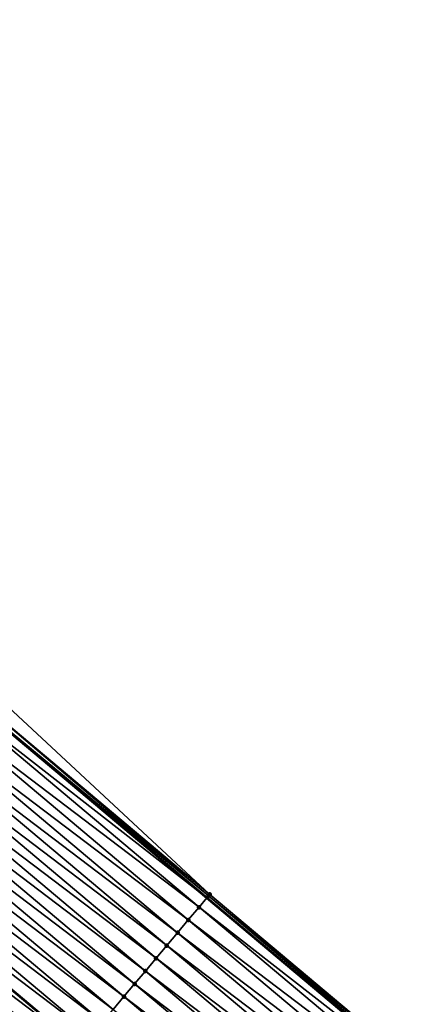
# Model space of a CAD drawing. Header units: feet. Extents: x 2007189 to 2022806, y 818621 to 837694.
# Tile 358 of 656: x 2016111 to 2016135, y 819680 to 819739. Entities that reach past the tile are written whole.
import ezdxf

# ---------------------------------------------------------------- set-up
doc = ezdxf.new("R2010")
doc.units = ezdxf.units.FT
doc.header["$MEASUREMENT"] = 0
for name, color, linetype, lineweight in [('EP_Travel Lane', 172, 'Continuous', 53), ('Road Shots', 141, 'Continuous', 100), ('Road X-Section', 40, 'Continuous', 13), ('STRIPING', 60, 'Continuous', 53)]:
    doc.layers.add(name, color=color, linetype=linetype, lineweight=lineweight)
doc.layers.add('I-77-MM17-21_SB-Surface-Border', color=7, linetype='Continuous')
doc.layers.add('I-77-MM17-21_SB-Surface-TIN', color=7, linetype='Continuous')

msp = doc.modelspace()

# ---------------------------------------------------------------- linework, layer by layer
at = {"layer": 'EP_Travel Lane'}
msp.add_polyline3d([(2016014.796709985, 819776.3407622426, 262.4601193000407), (2016030.117183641, 819763.4866467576, 262.6944060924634), (2016045.437521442, 819750.632645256, 262.9432423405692), (2016060.757875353, 819737.778630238, 263.1903578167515), (2016076.078435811, 819724.9244419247, 263.4153529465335), (2016091.399156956, 819712.070118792, 263.6231293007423), (2016106.724552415, 819699.2080098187, 263.877371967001), (2016122.036484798, 819686.3446305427, 264.1575624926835), (2016137.348357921, 819673.4813010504, 264.4436414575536), (2016152.660271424, 819660.6179376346, 264.7257164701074), (2016167.972586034, 819647.7542372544, 264.9679054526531), (2016183.28467098, 819634.8907298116, 265.2329252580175), (2016198.596788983, 819622.027194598, 265.4946617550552)], dxfattribs=at)
at = {"layer": 'I-77-MM17-21_SB-Surface-Border', "color": 3, "linetype": 'Continuous', "lineweight": -3}
msp.add_polyline3d([(2016015.619066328, 819777.3203047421, 262.428381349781), (2016030.296526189, 819763.7003339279, 262.690905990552), (2016045.61685894, 819750.8463360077, 262.9402484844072), (2016060.937196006, 819737.9923344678, 263.1891337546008), (2016076.900769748, 819725.9040005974, 263.3858762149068), (2016092.221470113, 819713.049694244, 263.5958432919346), (2016107.547451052, 819700.1867827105, 263.8446988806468), (2016122.21514101, 819686.5572963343, 264.1587124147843), (2016137.526395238, 819673.6932021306, 264.4434161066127), (2016153.137484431, 819661.1853565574, 264.6975518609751), (2016168.151971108, 819647.9677780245, 264.9694208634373), (2016183.460804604, 819635.1003761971, 265.2332455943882), (2016199.312859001, 819622.879429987, 265.4920209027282)], dxfattribs=at)
at = {"layer": 'I-77-MM17-21_SB-Surface-TIN', "color": 128, "linetype": 'Continuous', "lineweight": -3}
for points in [[(2016106.903887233, 819699.4213901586, 263.8739605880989), (2016122.21514101, 819686.5572963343, 264.1587124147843), (2016107.547451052, 819700.1867827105, 263.8446988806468)], [(2016106.734829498, 819699.220245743, 263.8775587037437), (2016122.14927506, 819686.4789091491, 264.1591317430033), (2016106.903887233, 819699.4213901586, 263.8739605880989)], [(2016106.903887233, 819699.4213901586, 263.8739605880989), (2016122.14927506, 819686.4789091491, 264.1591317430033), (2016122.21514101, 819686.5572963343, 264.1587124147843)], [(2016106.260668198, 819698.6557079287, 263.8689430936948), (2016122.036484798, 819686.3446305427, 264.1575624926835), (2016106.724552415, 819699.2080098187, 263.877371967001)], [(2016106.734829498, 819699.220245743, 263.8775587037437), (2016106.724552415, 819699.2080098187, 263.877371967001), (2016122.036484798, 819686.3446305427, 264.1575624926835)], [(2016106.734829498, 819699.220245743, 263.8775587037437), (2016122.036484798, 819686.3446305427, 264.1575624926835), (2016122.14927506, 819686.4789091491, 264.1591317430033)], [(2016105.617540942, 819697.8899485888, 263.854800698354), (2016121.571948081, 819685.7915921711, 264.1510993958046), (2016106.260668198, 819698.6557079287, 263.8689430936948)], [(2016106.260668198, 819698.6557079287, 263.8689430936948), (2016121.571948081, 819685.7915921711, 264.1510993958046), (2016122.036484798, 819686.3446305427, 264.1575624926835)], [(2016104.974419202, 819697.1241846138, 263.8401098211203), (2016120.928824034, 819685.0258301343, 264.1366378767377), (2016105.617540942, 819697.8899485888, 263.854800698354)], [(2016105.617540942, 819697.8899485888, 263.854800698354), (2016120.928824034, 819685.0258301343, 264.1366378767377), (2016121.571948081, 819685.7915921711, 264.1510993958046)], [(2016104.331312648, 819696.35840788, 263.8239091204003), (2016120.285746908, 819684.2600286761, 264.1175114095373), (2016104.974419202, 819697.1241846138, 263.8401098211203)], [(2016104.974419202, 819697.1241846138, 263.8401098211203), (2016120.285746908, 819684.2600286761, 264.1175114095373), (2016120.928824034, 819685.0258301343, 264.1366378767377)], [(2016103.688179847, 819695.592653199, 263.8103180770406), (2016119.642625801, 819683.4942641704, 264.1027577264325), (2016104.331312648, 819696.35840788, 263.8239091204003)], [(2016104.331312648, 819696.35840788, 263.8239091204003), (2016119.642625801, 819683.4942641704, 264.1027577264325), (2016120.285746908, 819684.2600286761, 264.1175114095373)], [(2016103.045035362, 819694.8269083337, 263.7978885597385), (2016118.999479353, 819682.7285209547, 264.090523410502), (2016103.688179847, 819695.592653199, 263.8103180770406)], [(2016103.688179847, 819695.592653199, 263.8103180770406), (2016118.999479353, 819682.7285209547, 264.090523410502), (2016119.642625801, 819683.4942641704, 264.1027577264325)], [(2016102.401892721, 819694.0611619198, 263.7852757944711), (2016118.356334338, 819681.962776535, 264.0781466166), (2016103.045035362, 819694.8269083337, 263.7978885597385)], [(2016103.045035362, 819694.8269083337, 263.7978885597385), (2016118.356334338, 819681.962776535, 264.0781466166), (2016118.999479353, 819682.7285209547, 264.090523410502)], [(2016101.75877158, 819693.2953974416, 263.7705253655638), (2016117.713207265, 819681.1970170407, 264.063985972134), (2016102.401892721, 819694.0611619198, 263.7852757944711)], [(2016102.401892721, 819694.0611619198, 263.7852757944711), (2016117.713207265, 819681.1970170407, 264.063985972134), (2016118.356334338, 819681.962776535, 264.0781466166)], [(2016101.115673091, 819692.5296139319, 263.7535228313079), (2016117.070077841, 819680.4312595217, 264.0500590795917), (2016101.75877158, 819693.2953974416, 263.7705253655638)], [(2016101.75877158, 819693.2953974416, 263.7705253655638), (2016117.070077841, 819680.4312595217, 264.0500590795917), (2016117.713207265, 819681.1970170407, 264.063985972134)], [(2016100.47253037, 819691.7638675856, 263.7409180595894), (2016116.426968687, 819679.6654849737, 264.0341170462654), (2016101.115673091, 819692.5296139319, 263.7535228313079)], [(2016101.115673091, 819692.5296139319, 263.7535228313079), (2016116.426968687, 819679.6654849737, 264.0341170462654), (2016117.070077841, 819680.4312595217, 264.0500590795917)], [(2016099.829410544, 819690.9981020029, 263.7260369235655), (2016115.783849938, 819678.899718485, 264.0191287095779), (2016100.47253037, 819691.7638675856, 263.7409180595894)], [(2016100.47253037, 819691.7638675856, 263.7409180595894), (2016115.783849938, 819678.899718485, 264.0191287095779), (2016116.426968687, 819679.6654849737, 264.0341170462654)], [(2016099.829410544, 819690.9981020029, 263.7260369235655), (2016099.186299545, 819690.2323280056, 263.7102293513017), (2016115.140733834, 819678.1339497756, 264.0038775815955)], [(2016099.829410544, 819690.9981020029, 263.7260369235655), (2016115.140733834, 819678.1339497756, 264.0038775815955), (2016115.783849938, 819678.899718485, 264.0191287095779)], [(2016098.543184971, 819689.4665590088, 263.6948749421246), (2016114.497632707, 819677.3681643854, 263.9869367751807), (2016099.186299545, 819690.2323280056, 263.7102293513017)], [(2016115.140733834, 819678.1339497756, 264.0038775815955), (2016099.186299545, 819690.2323280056, 263.7102293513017), (2016114.497632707, 819677.3681643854, 263.9869367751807)], [(2016097.900048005, 819688.7008078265, 263.6816978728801), (2016113.854539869, 819676.6023802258, 263.9695730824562), (2016098.543184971, 819689.4665590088, 263.6948749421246)], [(2016098.543184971, 819689.4665590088, 263.6948749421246), (2016113.854539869, 819676.6023802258, 263.9695730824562), (2016114.497632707, 819677.3681643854, 263.9869367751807)], [(2016097.256927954, 819687.9350424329, 263.6668391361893), (2016113.211393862, 819675.8366366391, 263.9572948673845), (2016097.900048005, 819688.7008078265, 263.6816978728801)], [(2016097.900048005, 819688.7008078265, 263.6816978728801), (2016113.211393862, 819675.8366366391, 263.9572948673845), (2016113.854539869, 819676.6023802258, 263.9695730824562)], [(2016096.613783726, 819687.1692973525, 263.6543841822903), (2016112.568264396, 819675.0708791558, 263.943372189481), (2016097.256927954, 819687.9350424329, 263.6668391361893)], [(2016097.256927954, 819687.9350424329, 263.6668391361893), (2016112.568264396, 819675.0708791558, 263.943372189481), (2016113.211393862, 819675.8366366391, 263.9572948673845)], [(2016095.97063636, 819686.4035549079, 263.6422411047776), (2016111.925131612, 819674.3051244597, 263.929779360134), (2016096.613783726, 819687.1692973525, 263.6543841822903)], [(2016096.613783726, 819687.1692973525, 263.6543841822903), (2016111.925131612, 819674.3051244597, 263.929779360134), (2016112.568264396, 819675.0708791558, 263.943372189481)], [(2016095.327491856, 819685.6378100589, 263.6298135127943), (2016111.281999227, 819673.5393694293, 263.9161469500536), (2016095.97063636, 819686.4035549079, 263.6422411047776)], [(2016095.97063636, 819686.4035549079, 263.6422411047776), (2016111.281999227, 819673.5393694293, 263.9161469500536), (2016111.925131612, 819674.3051244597, 263.929779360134)], [(2016122.14927506, 819686.4789091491, 264.1591317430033), (2016122.036484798, 819686.3446305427, 264.1575624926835), (2016137.400244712, 819673.5430810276, 264.4447513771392)], [(2016122.14927506, 819686.4789091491, 264.1591317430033), (2016137.526395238, 819673.6932021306, 264.4434161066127), (2016122.21514101, 819686.5572963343, 264.1587124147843)], [(2016122.14927506, 819686.4789091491, 264.1591317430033), (2016137.400244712, 819673.5430810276, 264.4447513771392), (2016137.526395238, 819673.6932021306, 264.4434161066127)], [(2016121.571948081, 819685.7915921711, 264.1510993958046), (2016137.348357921, 819673.4813010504, 264.4436414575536), (2016122.036484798, 819686.3446305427, 264.1575624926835)], [(2016137.400244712, 819673.5430810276, 264.4447513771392), (2016122.036484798, 819686.3446305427, 264.1575624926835), (2016137.348357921, 819673.4813010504, 264.4436414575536)], [(2016095.327491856, 819685.6378100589, 263.6298135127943), (2016110.638853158, 819672.7736258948, 263.903874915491), (2016111.281999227, 819673.5393694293, 263.9161469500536)], [(2016120.928824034, 819685.0258301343, 264.1366378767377), (2016136.883223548, 819672.927480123, 264.4336916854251), (2016121.571948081, 819685.7915921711, 264.1510993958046)], [(2016121.571948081, 819685.7915921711, 264.1510993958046), (2016136.883223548, 819672.927480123, 264.4336916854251), (2016137.348357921, 819673.4813010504, 264.4436414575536)], [(2016120.285746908, 819684.2600286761, 264.1175114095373), (2016136.240072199, 819672.161741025, 264.4219448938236), (2016120.928824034, 819685.0258301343, 264.1366378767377)], [(2016120.928824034, 819685.0258301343, 264.1366378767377), (2016136.240072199, 819672.161741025, 264.4219448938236), (2016136.883223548, 819672.927480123, 264.4336916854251)], [(2016119.642625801, 819683.4942641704, 264.1027577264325), (2016135.596931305, 819671.395993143, 264.4091586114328), (2016120.285746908, 819684.2600286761, 264.1175114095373)], [(2016120.285746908, 819684.2600286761, 264.1175114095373), (2016135.596931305, 819671.395993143, 264.4091586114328), (2016136.240072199, 819672.161741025, 264.4219448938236)], [(2016118.999479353, 819682.7285209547, 264.090523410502), (2016134.953833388, 819670.6302091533, 264.3920995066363), (2016119.642625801, 819683.4942641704, 264.1027577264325)], [(2016119.642625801, 819683.4942641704, 264.1027577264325), (2016134.953833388, 819670.6302091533, 264.3920995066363), (2016135.596931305, 819671.395993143, 264.4091586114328)], [(2016118.356334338, 819681.962776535, 264.0781466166), (2016134.31070928, 819669.8644471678, 264.377644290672), (2016118.999479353, 819682.7285209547, 264.090523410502)], [(2016118.999479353, 819682.7285209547, 264.090523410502), (2016134.31070928, 819669.8644471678, 264.377644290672), (2016134.953833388, 819670.6302091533, 264.3920995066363)], [(2016117.713207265, 819681.1970170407, 264.063985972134), (2016133.66758508, 819669.0986852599, 264.3631982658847), (2016118.356334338, 819681.962776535, 264.0781466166)], [(2016118.356334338, 819681.962776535, 264.0781466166), (2016133.66758508, 819669.0986852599, 264.3631982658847), (2016134.31070928, 819669.8644471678, 264.377644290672)], [(2016117.070077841, 819680.4312595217, 264.0500590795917), (2016133.02445138, 819668.3329313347, 264.349696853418), (2016117.713207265, 819681.1970170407, 264.063985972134)], [(2016117.713207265, 819681.1970170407, 264.063985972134), (2016133.02445138, 819668.3329313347, 264.349696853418), (2016133.66758508, 819669.0986852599, 264.3631982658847)], [(2016116.426968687, 819679.6654849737, 264.0341170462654), (2016132.381341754, 819667.567157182, 264.3338018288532), (2016117.070077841, 819680.4312595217, 264.0500590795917)], [(2016117.070077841, 819680.4312595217, 264.0500590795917), (2016132.381341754, 819667.567157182, 264.3338018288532), (2016133.02445138, 819668.3329313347, 264.349696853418)]]:
    msp.add_3dface(points, dxfattribs=at)
at = {"layer": 'Road Shots', "lineweight": 100}
for p in [(2016122.14927506, 819686.4789091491, 264.1591317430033), (2016122.21514101, 819686.5572963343, 264.1587124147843), (2016121.571948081, 819685.7915921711, 264.1510993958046), (2016120.928824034, 819685.0258301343, 264.1366378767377), (2016120.285746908, 819684.2600286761, 264.1175114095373), (2016119.642625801, 819683.4942641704, 264.1027577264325), (2016118.999479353, 819682.7285209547, 264.090523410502), (2016118.356334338, 819681.962776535, 264.0781466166), (2016117.713207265, 819681.1970170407, 264.063985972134), (2016117.070077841, 819680.4312595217, 264.0500590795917)]:
    msp.add_point(p, dxfattribs=at)
at = {"layer": 'Road X-Section', "extrusion": (0.7655737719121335, -0.6432140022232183, 0.01313571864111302), "elevation": 1016259.887708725, "flags": 128}
msp.add_lwpolyline([(1924494.608575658, -13086.27428684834), (1924494.50618975, -13086.27386748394), (1924493.608575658, -13086.28190052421), (1924492.608575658, -13086.29636329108), (1924491.608575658, -13086.3154914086), (1924490.608575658, -13086.33024636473), (1924489.608575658, -13086.34248173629), (1924488.608575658, -13086.35485959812), (1924487.608575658, -13086.36902146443), (1924486.608575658, -13086.38294955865), (1924485.608575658, -13086.39889296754), (1924484.608575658, -13086.41388259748), (1924483.608575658, -13086.42913504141), (1924482.608575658, -13086.44607725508), (1924481.608575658, -13086.4634425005), (1924480.608575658, -13086.475721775), (1924479.608575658, -13086.48964565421), (1924478.608575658, -13086.50323965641), (1924477.608575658, -13086.51687324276), (1924476.608575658, -13086.52914633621), (1924475.608575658, -13086.54350450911), (1924474.608575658, -13086.55731334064), (1924473.608575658, -13086.57075885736), (1924472.608575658, -13086.58358665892), (1924471.608575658, -13086.59654373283), (1924471.320951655, -13086.60067189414), (1924470.608575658, -13086.61576834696), (1924470.584665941, -13086.61640160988), (1924469.608575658, -13086.65136334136), (1924468.608575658, -13086.69492505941), (1924467.798284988, -13086.73243283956)], dxfattribs=at)
at = {"layer": 'STRIPING'}
msp.add_polyline3d([(2016022.584994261, 819754.506189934, 262.5338767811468), (2016037.905512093, 819741.6520367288, 262.7633989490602), (2016053.225846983, 819728.7980370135, 263.0125159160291), (2016068.546440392, 819715.9438203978, 263.2339443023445), (2016083.867045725, 819703.0895937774, 263.4540943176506), (2016099.186299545, 819690.2323280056, 263.7102293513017), (2016114.497632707, 819677.3681643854, 263.9869367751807), (2016129.808886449, 819664.5040674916, 264.2715398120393), (2016145.120255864, 819651.6398734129, 264.5446439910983), (2016160.431966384, 819638.7753927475, 264.7838334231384), (2016175.743511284, 819625.9110512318, 265.0394889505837), (2016191.055168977, 819613.0466149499, 265.2839307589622)], dxfattribs=at)

doc.saveas('drawing.dxf')
